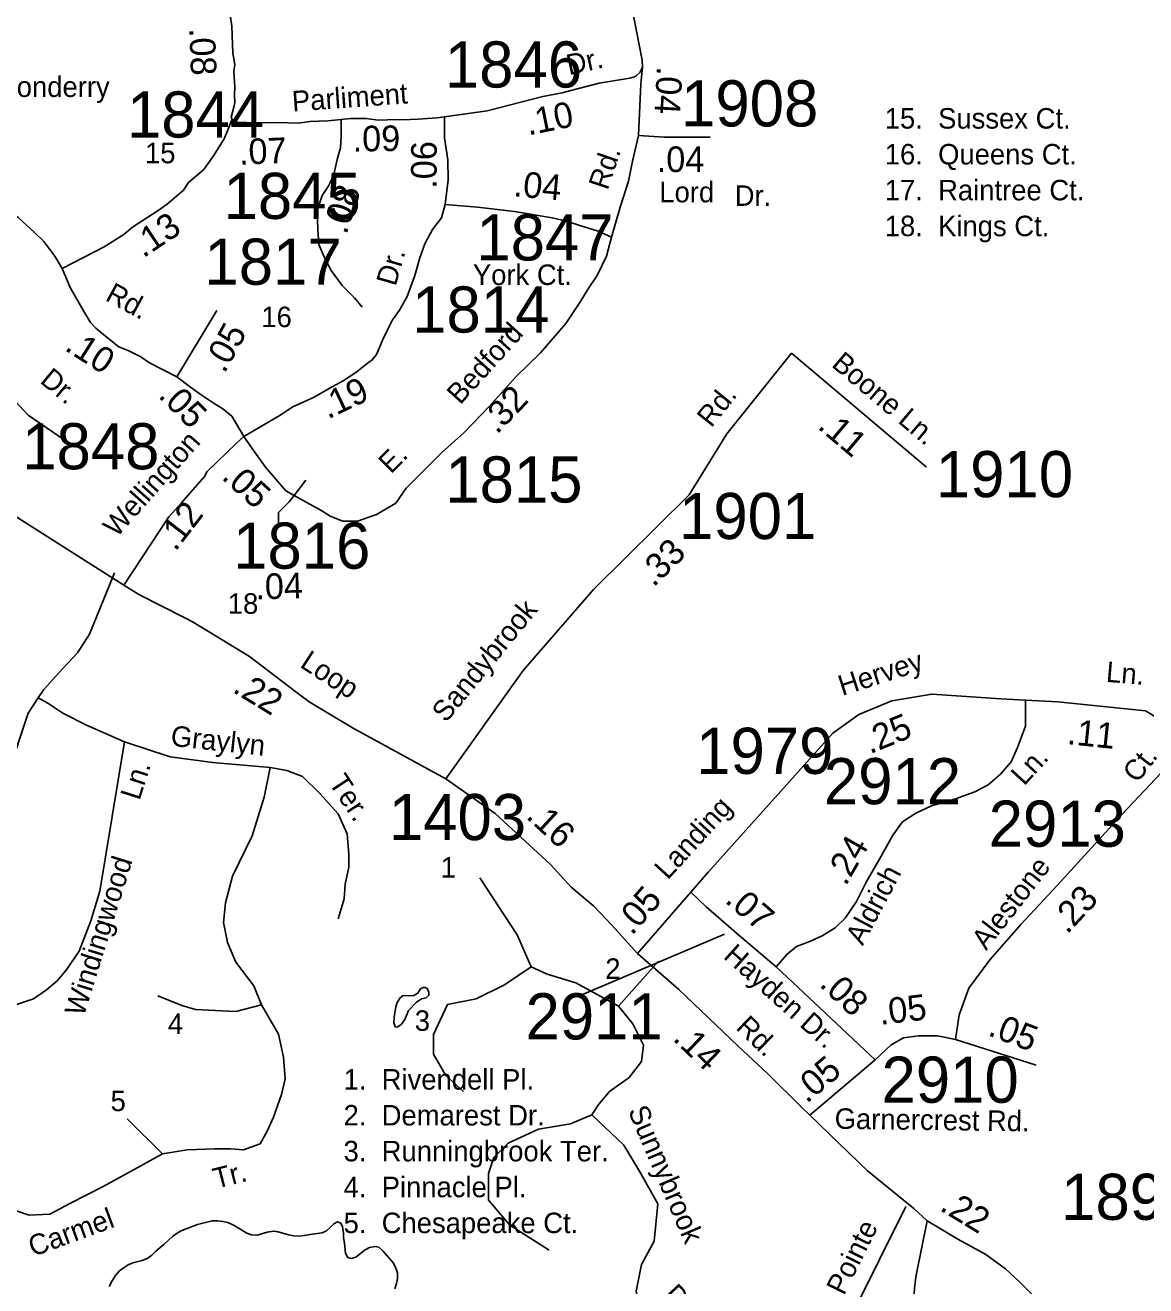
# Model space of a CAD drawing. Extents: x 1945482 to 2853149, y 66427 to 1015778.
# Drawn here: x 2361662 to 2365249, y 186623 to 190657 of the extents above; entities that cross this region are included whole.
import ezdxf

# ---------------------------------------------------------------- set-up
doc = ezdxf.new("R2010")
doc.units = 0
for name, color, linetype in [('Old_Level_10', 7, 'Continuous'), ('Old_Level_11', 7, 'Continuous'), ('Old_Level_17', 7, 'Continuous'), ('Old_Level_32', 7, 'Continuous'), ('Old_Level_35', 7, 'Continuous'), ('Old_Level_60', 7, 'Continuous'), ('Old_Level_8', 7, 'Continuous')]:
    doc.layers.add(name, color=color, linetype=linetype)

msp = doc.modelspace()

# ---------------------------------------------------------------- linework, layer by layer
at = {"layer": 'Old_Level_32'}
for p, q in [((2362147.7, 189532.1), (2362275.3, 189744.8)), ((2361977.5, 188865.7), (2360949.9, 189515.9)), ((2364065.3, 187643.6), (2364382.1, 187346.4)), ((2364639.6, 187411.5), (2364898, 187328.7)), ((2364382.1, 187346.4), (2364173.1, 187169.6))]:
    msp.add_line(p, q, dxfattribs=at)
for points in [[(2363637.4, 190523.4), (2363636.5, 190545.4), (2363611.3, 190676.5), (2363606.1, 190706.3), (2363601.1, 190732.1), (2363593.8, 190763.8), (2363565.6, 190952.2)], [(2362302.6, 190787.2), (2362317.5, 190690.8), (2362322.8, 190654), (2362326.3, 190568.2), (2362333.3, 190531.4), (2362329.8, 190510.3), (2362333.3, 190459.5), (2362331.5, 190435), (2362333.3, 190410.5), (2362329.8, 190394.7), (2362321.2, 190363.2), (2362324.5, 190357.2)], [(2363004, 190363.9), (2363140.7, 190383.7), (2363319, 190428.8), (2363380.5, 190441.2), (2363408.3, 190448.3), (2363499.4, 190472), (2363596.8, 190487.8), (2363612.6, 190492.5), (2363618.4, 190496.7), (2363628.1, 190505.1), (2363630, 190507.2), (2363637.4, 190523.4)], [(2363624.5, 190304.1), (2363632.6, 190470), (2363637.4, 190523.4)], [(2362324.5, 190357.2), (2362298.3, 190293.4), (2362265, 190239.1), (2362233.5, 190195.3), (2362184.4, 190154.3), (2362168.7, 190129.8), (2362116.1, 190084.2), (2362084.6, 190062.1), (2362047.8, 190038.7), (2362005.8, 190010.6), (2361977.8, 189987.8), (2361914.8, 189948.2), (2361780, 189878.4)], [(2362324.5, 190357.2), (2362325.6, 190355.4), (2362342, 190345.6), (2362349, 190345.6), (2362370.1, 190345.6), (2362424.9, 190344.8), (2362468.1, 190345.6), (2362536.4, 190343.9), (2362573.2, 190349.5), (2362631, 190351.2), (2362673.1, 190355.9)], [(2362673.1, 190355.9), (2362673.5, 190304.7), (2362670.9, 190264.7), (2362660.2, 190227.4), (2362649.6, 190179.4), (2362633.6, 190144.7), (2362612.3, 190112.7), (2362596.3, 190064.7), (2362599, 190003.4), (2362601.6, 189955.4), (2362608, 189940.6)], [(2362673.1, 190355.9), (2362702.8, 190358.3), (2362753.6, 190358.3), (2362791.8, 190353.9), (2362821.8, 190355), (2362893.7, 190355.9), (2362919.7, 190356.9), (2362979.6, 190361.3), (2363004, 190363.9)], [(2363005.7, 190083.2), (2363016.2, 190162), (2363014.5, 190226.8), (2363004, 190296.9), (2363004, 190363.9)], [(2362522.7, 189152.4), (2362611.7, 189103.7), (2362638, 189086.2), (2362678.3, 189070.4), (2362725.5, 189070.4), (2362786.8, 189091.4), (2362848.1, 189128.2), (2362881.4, 189175.5), (2362925.2, 189219.3), (2362994.8, 189289.2), (2363067, 189354.3), (2363146.6, 189436.6), (2363233.6, 189532.7), (2363311.7, 189608.6), (2363392.1, 189702.4), (2363437.6, 189770.1), (2363463.5, 189814.1), (2363492.8, 189856.8), (2363522.1, 189918.1), (2363538.1, 189979.4), (2363566, 190075.4), (2363592.7, 190158.1), (2363606, 190222), (2363624.5, 190304.1)], [(2363624.5, 190304.1), (2363707.2, 190299.4), (2363853.8, 190299.4)], [(2361320.9, 190149.2), (2361425.5, 190126.8), (2361513.7, 190098.9), (2361541.8, 190091.2), (2361599.5, 190071.9), (2361639.8, 190042.2), (2361690.6, 189994.9), (2361722.1, 189965.1), (2361757.1, 189917.8), (2361780, 189878.4)], [(2362361.9, 189340.6), (2362475.1, 189407.5), (2362518.9, 189435.6), (2362587.2, 189467.1), (2362634.5, 189495.1), (2362680, 189519.7), (2362720.3, 189545.9), (2362760.6, 189577.5), (2362772.8, 189586.2), (2362786.8, 189603.8), (2362806.1, 189651.1), (2362827.1, 189693.1), (2362837.6, 189714.2), (2362860.4, 189745.7), (2362884.9, 189789.5), (2362909.3, 189856.8), (2362925.3, 189912.8), (2362941.3, 189958.1), (2362965.3, 190003.4), (2362994.6, 190040.7), (2363005.7, 190083.2)], [(2363005.7, 190083.2), (2363109.1, 190075.4), (2363228.3, 190060.8), (2363228.5, 190060.8)], [(2361780, 189878.4), (2361806.2, 189817.9), (2361851.7, 189737.6), (2361871, 189705.7), (2361888.5, 189688.2), (2361925.3, 189657), (2361962, 189628.6), (2361995.3, 189614.6), (2362032.1, 189595.7), (2362060.1, 189576.4), (2362147.7, 189532.1)], [(2361295.5, 189840.3), (2361307.3, 189785.5), (2361353, 189703.5), (2361416.6, 189656.6), (2361474.6, 189608.6), (2361543.8, 189546.1), (2361671.1, 189409.8), (2361820.6, 189307.1)], [(2363007.9, 188245.7), (2363255.9, 188592.3), (2363481.4, 188851.4), (2363787.2, 189154.3), (2363907.2, 189350), (2364114.8, 189608.3)], [(2364114.8, 189608.3), (2364546.9, 189243.2)], [(2362147.7, 189532.1), (2362191.4, 189499.3), (2362224.7, 189474.8), (2362266.7, 189446.8), (2362294.8, 189429.2), (2362322.8, 189405.8), (2362361.9, 189340.6)], [(2361977.5, 188865.7), (2362122, 189083.7), (2362162.1, 189128.4), (2362235.8, 189213.3), (2362244.7, 189228.9), (2362338.5, 189319.9), (2362361.9, 189340.6)], [(2362361.9, 189340.6), (2362396.3, 189291.9), (2362431.3, 189242.8), (2362496.1, 189166.8), (2362522.7, 189152.4)], [(2362522.7, 189152.4), (2362507.2, 189132.2), (2362472.6, 189097.6), (2362472.6, 189062.9)], [(2363007.9, 188245.7), (2362709, 188409.2), (2362570.6, 188491.8), (2362523.8, 188527.6), (2362379.7, 188636.9), (2362199.7, 188746.8), (2362172.7, 188760.7), (2362026, 188835.8), (2361977.5, 188865.7)], [(2363792.7, 187883.4), (2363848.8, 187947.8), (2364246.6, 188391.8), (2364330.4, 188451.3), (2364436, 188494.7), (2364563.7, 188516.9), (2364784.8, 188501.7), (2364863.1, 188497.3)], [(2364065.3, 187643.6), (2364099.3, 187683.3), (2364130.4, 187708.7), (2364175.6, 187725.7), (2364212.4, 187742.7), (2364254.8, 187768.2), (2364286, 187799.3), (2364322.7, 187853.1), (2364353.9, 187915.4), (2364396.3, 187989), (2364438.7, 188065.4), (2364469.8, 188107.8), (2364512.3, 188136.2), (2364563.2, 188158.8), (2364639.6, 188181.4), (2364701.8, 188204.1), (2364744.2, 188226.7), (2364783.8, 188260.7), (2364817.8, 188300.3), (2364837.6, 188345.6), (2364863.1, 188413.6), (2364863.1, 188453.2), (2364863.1, 188497.3)], [(2364863.1, 188497.3), (2364967.1, 188491.6), (2365247.2, 188462.9), (2365334.2, 188410.7), (2365383.8, 188356.9)], [(2364639.6, 187411.5), (2364650.9, 187490.8), (2364682, 187575.7), (2364749.9, 187666.3), (2364848.9, 187779.5), (2364964.9, 187904), (2365174.2, 188133.3), (2365383.8, 188356.9)], [(2363621.4, 187686.9), (2363539.5, 187777.1), (2363481.6, 187837.9), (2363409.3, 187898.7), (2363342.8, 187971), (2363166.6, 188134.5), (2363007.9, 188245.7)], [(2363621.4, 187686.9), (2363792.7, 187883.4)], [(2363792.7, 187883.4), (2363841.8, 187836.1), (2363946.5, 187745.5), (2364065.3, 187643.6)], [(2364173.1, 187169.6), (2364145.5, 187196.3), (2364037.3, 187302.1), (2363943.6, 187389.8), (2363753.5, 187571.6), (2363621.4, 187686.9)], [(2364382.1, 187346.4), (2364433.1, 187394.5), (2364472.7, 187417.2), (2364520.8, 187422.8), (2364581.5, 187423.3), (2364639.6, 187411.5)], [(2365032.2, 186392.5), (2364951.2, 186531), (2364880.4, 186599.8), (2364844.2, 186635.6), (2364799.7, 186677.3), (2364736.5, 186723.6), (2364646.9, 186771.9), (2364588.7, 186807.4), (2364548.4, 186831), (2364506.6, 186870.3), (2364357.8, 186990.7), (2364173.1, 187169.6)]]:
    msp.add_lwpolyline(points, dxfattribs=at)
at = {"layer": 'Old_Level_35'}
msp.add_line((2364480.1, 186876.5), (2364242, 186398.4), dxfattribs=at)
for points in [[(2363538.1, 189979.4), (2363495.4, 189998.1), (2363436.8, 190016.8), (2363394.2, 190030.1), (2363348.9, 190040.7), (2363228.5, 190060.8)], [(2362608, 189940.6), (2362617.6, 189918.1), (2362641.6, 189872.8), (2362676.2, 189824.8), (2362716.2, 189784.8), (2362740.2, 189755.5)], [(2362560.5, 189201.6), (2362522.7, 189152.4)], [(2361703.9, 188504.4), (2361722, 188531.6), (2361769.4, 188585.3), (2361829.4, 188648.6), (2361867.3, 188708.6), (2361948.3, 188904.5)], [(2361605.1, 188256.5), (2361671.4, 188455.7), (2361703.9, 188504.4)], [(2361979.5, 188364), (2361857.9, 188417.7), (2361782, 188455.7), (2361734.6, 188487.3), (2361703.9, 188504.4)], [(2361597.2, 187510.2), (2361688.8, 187541.8), (2361729.9, 187570.3), (2361764.6, 187598.7), (2361793.1, 187633.5), (2361834.2, 187693.6), (2361872.1, 187791.6), (2361900.5, 187886.5), (2361979.5, 188364)], [(2361979.5, 188364), (2362126.4, 188316.5), (2362262.3, 188297.6), (2362445.6, 188281.8)], [(2362445.6, 188281.8), (2362426.6, 188186.9), (2362388.7, 188063.6), (2362325.5, 187933.9), (2362303.4, 187848.5), (2362297.1, 187785.3), (2362309.7, 187722.1), (2362336.6, 187658.8), (2362393.4, 187582.9), (2362418.7, 187522.8)], [(2362445.6, 188281.8), (2362499.3, 188272.3), (2362549.8, 188253.3), (2362603.6, 188199.5), (2362663.6, 188133.1), (2362692, 188069.9), (2362698.3, 188003.5), (2362698.3, 187962.4), (2362685.7, 187908.6), (2362682.5, 187861.2), (2362663.6, 187797.9)], [(2363281.8, 187643.6), (2363236.2, 187746.2), (2363116.6, 187928.6)], [(2363560.9, 187518.2), (2363424.2, 187592.3), (2363333.1, 187620.8), (2363281.8, 187643.6), (2363196.3, 187586.6), (2363105.2, 187541), (2363014, 187523.9), (2362968.4, 187426.9), (2362968.4, 187364.2), (2363008.3, 187295.8), (2363065.3, 187244.5)], [(2363689.4, 187661.8), (2363560.9, 187518.2), (2363606.5, 187461.1), (2363640.7, 187392.7), (2363635, 187341.4), (2363595.1, 187290.1), (2363532.5, 187244.5), (2363498.3, 187204.6), (2363475.5, 187170.4), (2363407.1, 187141.9), (2363304.6, 187124.8), (2363207.7, 187079.2), (2363162.1, 187033.6), (2363145.1, 186982.3), (2363145.1, 186896.7), (2363213.4, 186816.9), (2363338.8, 186737.1)], [(2362418.7, 187522.8), (2362336.6, 187500.7), (2362270.2, 187503.9), (2362207, 187507), (2362162.8, 187519.7), (2362086.9, 187551.3)], [(2362418.7, 187522.8), (2362472.4, 187428), (2362488.2, 187355.2), (2362494.5, 187285.7), (2362481.9, 187235.1), (2362456.6, 187162.4), (2362436.1, 187118.1)], [(2362101.2, 187045.4), (2361988.6, 187157.3)], [(2363475.5, 187170.4), (2363578, 187073.5), (2363629.3, 186988), (2363686.3, 186885.3), (2363674.9, 186765.6), (2363635, 186691.5), (2363617.9, 186606), (2363623.6, 186571.8), (2363635, 186549), (2363669.2, 186520.5), (2363714.8, 186463.5), (2363743.2, 186406.5), (2363760.3, 186383.6)], [(2361504, 186935.8), (2361608.2, 186871.4), (2361674.6, 186849.3), (2361740.9, 186852.5), (2361807.3, 186887.2), (2361911.6, 186941), (2362031.6, 187007.4), (2362101.2, 187045.4), (2362180.2, 187058), (2362268.6, 187061.2), (2362319.2, 187061.2), (2362360.3, 187058), (2362414, 187077), (2362436.1, 187118.1)], [(2364548.4, 186831), (2364514.8, 186662.8), (2364511.6, 186642.6), (2364508.7, 186614.5), (2364506, 186582.4), (2364503.6, 186542.3), (2364504, 186532.3), (2364503.8, 186486.3), (2364505.2, 186452.3), (2364508.9, 186408.4), (2364511.8, 186386.5), (2364515.8, 186334.7), (2364518.5, 186316.8), (2364527, 186255.1), (2364527.9, 186233.1), (2364527.5, 186191.1), (2364524.9, 186157), (2364525, 186155), (2364518.3, 186130.9)]]:
    msp.add_lwpolyline(points, dxfattribs=at)
at = {"layer": 'Old_Level_60'}
for points in [[(2362847.2, 187450.9), (2362842, 187465.2), (2362843, 187481.8), (2362845, 187496.9), (2362848.2, 187515.4), (2362852.7, 187529.8), (2362862, 187545.1), (2362872.2, 187552.3), (2362890, 187551.4), (2362905.5, 187552.4), (2362918.2, 187560), (2362927, 187573), (2362937.5, 187579.1), (2362947.2, 187575.7), (2362954, 187563.8), (2362953.5, 187553.5), (2362945, 187544.9), (2362930, 187541.5), (2362914.7, 187531.2), (2362889.2, 187504.7), (2362876.5, 187475.7), (2362866.7, 187460.8), (2362854.5, 187451.6), (2362847.2, 187450.9)], [(2361931, 186621.2), (2361940.5, 186639.4), (2361951.5, 186655.9), (2361963.5, 186670.8), (2361975.5, 186679.9), (2361991.2, 186690.2), (2362006.5, 186696.4), (2362036.5, 186703.7), (2362054.5, 186711.7), (2362067, 186721.2), (2362080.2, 186734.2), (2362106.5, 186756.4), (2362133.7, 186781.3), (2362148, 186791.9), (2362163.7, 186800.6), (2362213.2, 186819.4), (2362260.7, 186830.6), (2362277, 186831.3), (2362294.7, 186829.4), (2362310.2, 186825.8), (2362328.2, 186817.1), (2362341.7, 186809.5), (2362371, 186791.2), (2362386.7, 186786.3), (2362404, 186785.6), (2362436.7, 186794.8), (2362456.5, 186798), (2362471.7, 186795.7), (2362505.2, 186785.9), (2362521.7, 186783.5), (2362538, 186782.2), (2362555.2, 186783.6), (2362574, 186787.3), (2362612.2, 186792.2), (2362626.2, 186798.8), (2362639.2, 186810.4), (2362650, 186821.8), (2362662, 186827.9), (2362671.7, 186823.5), (2362677.5, 186811.4), (2362680.7, 186793), (2362681, 186777.7)], [(2362681, 186777.7), (2362683.5, 186759.9), (2362686.7, 186726), (2362695, 186713.4), (2362705.7, 186710.8), (2362720.5, 186715.1), (2362734.7, 186726.8), (2362750, 186737.9), (2362764, 186745.3), (2362781.2, 186749), (2362793.5, 186746.6), (2362807.5, 186734.3), (2362841, 186695.2), (2362848.7, 186679.6), (2362853.2, 186664.3), (2362854, 186646.4), (2362850.5, 186630), (2362845, 186613.1)]]:
    msp.add_lwpolyline(points, dxfattribs=at)
at = {"layer": 'Old_Level_8'}
msp.add_lwpolyline([(2363900.1, 187748.4), (2363443.8, 187554.1)], dxfattribs=at)

# ---------------------------------------------------------------- texts
at = {"layer": 'Old_Level_10'}
for s, height, rotation, p in [('Graylyn', 65.62, 353.8385, (2362125.5, 188351.6)), ('Ln.', 65.62, 72.2434, (2362027.6, 188173.9)), ('Ter.', 65.62, 303.4918, (2362631.2, 188233.2)), ('Windingwood', 65.617, 72.6797, (2361849.4, 187482.2)), ('Sunnybrook', 65.62, 293.1615, (2363590.4, 187183.5)), ('Tr.', 65.62, 14.2356, (2362272.6, 186933.2)), ('Carmel', 65.62, 20.099, (2361686.8, 186715.5)), ('Pointe', 65.62, 63.5192, (2364282.2, 186589.6)), ('Dr.', 65.62, 313.6027, (2363701.3, 186590.4))]:
    msp.add_text(s, height=height, rotation=rotation, dxfattribs=at).set_placement(p)
for s, height, p in [('1', 65.6, (2362991.7, 187929.6)), ('2', 65.6, (2363518.7, 187605.3)), ('4', 65.6, (2362118.6, 187429)), ('3', 65.6, (2362908.8, 187439)), ('1.  Rivendell Pl.', 65.617, (2362681, 187251)), ('5', 65.6, (2361935.2, 187182.1)), ('2.  Demarest Dr.', 65.617, (2362681, 187136.2)), ('3.  Runningbrook Ter.', 65.617, (2362681, 187021.4)), ('4.  Pinnacle Pl.', 65.617, (2362681, 186906.6)), ('5.  Chesapeake Ct.', 65.617, (2362681, 186791.7))]:
    msp.add_text(s, height=height, dxfattribs=at).set_placement(p)
at = {"layer": 'Old_Level_11'}
for s, height, rotation, p in [('Dr.', 65.62, 12.4315, (2363402.4, 190497.3)), ('Parliment', 65.62, 4.0323, (2362518, 190381)), ('15', 65.62, 359.8421, (2362045.4, 190215.8)), ('Rd.', 65.62, 71.4216, (2363525.9, 190126.8)), ('Dr.', 65.62, 74.0651, (2362847.5, 189819.6)), ('Rd.', 65.62, 331.3729, (2361914.8, 189778.6)), ('16', 65.62, 359.8421, (2362417.6, 189691.3)), ('Bedford', 65.62, 47.9357, (2363054.1, 189440.3)), ('Boone Ln.', 65.62, 319.8081, (2364239.6, 189567.3)), ('Dr.', 65.62, 320.2951, (2361706, 189515.2)), ('Rd.', 65.62, 51.2107, (2363857.7, 189366.9)), ('Wellington', 65.62, 48.3976, (2361954.6, 189015.4)), ('E.', 65.62, 45.0501, (2362832.5, 189219)), ('18', 65.62, 359.8421, (2362310.4, 188774)), ('Sandybrook', 65.62, 50.727, (2363008.7, 188422.9)), ('Loop', 65.62, 326.8918, (2362538, 188605.5)), ('Hervey', 65.62, 17.8384, (2364276.9, 188510.4)), ('Ln.', 65.62, 355.2329, (2365119.6, 188556.1)), ('Ln.', 65.62, 47.4288, (2364859, 188220.8)), ('Ct.', 65.62, 52.1411, (2365221.3, 188229.1)), ('Landing', 65.62, 47.6978, (2363718.3, 187920)), ('Aldrich', 65.62, 62.013, (2364342.4, 187709.3)), ('Alestone', 65.62, 52.1411, (2364737.6, 187694)), ('Hayden Dr.', 65.62, 318.2411, (2363893.7, 187673.8)), ('Rd.', 65.62, 316.1436, (2363933.3, 187446.5)), ('Garnercrest Rd.', 65.617, 359.2144, (2364252.3, 187125.8))]:
    msp.add_text(s, height=height, rotation=rotation, dxfattribs=at).set_placement(p)
for s, height, p in [('Londonderry ', 65.617, (2361439.7, 190427.7)), ('15.  Sussex Ct.', 65.617, (2364413.1, 190326.5)), ('16.  Queens Ct.', 65.617, (2364413.1, 190211.7)), ('Lord', 65.62, (2363691.5, 190090.7)), ('Dr.', 65.62, (2363932.8, 190079.3)), ('17.  Raintree Ct.', 65.617, (2364413.1, 190096.9)), ('18.  Kings Ct.', 65.617, (2364413.1, 189982.1)), ('York Ct.', 65.62, (2363094.9, 189826))]:
    msp.add_text(s, height=height, dxfattribs=at).set_placement(p)
at = {"layer": 'Old_Level_17'}
for s, rotation, p in [('.08', 272.2701, (2362186.9, 190647.2)), ('.04', 266.9801, (2363684.2, 190526.7)), ('.10', 11.4338, (2363272.3, 190304.3)), ('.09', 0.6788, (2362710.4, 190253)), ('.07', 2.2713, (2362347.7, 190210.7)), ('.06', 89.8081, (2362978.8, 190133.7)), ('.04', 354.8016, (2363222.7, 190110.3)), ('.08', 72.0636, (2362689.8, 189984.6)), ('.13', 33.708, (2362040.1, 189910.9)), ('.05', 61.0372, (2362299.7, 189540.4)), ('.10', 327.5109, (2361784.8, 189619.3)), ('.19', 25.4785, (2362630.7, 189395.3)), ('.05', 314.9794, (2362085.1, 189469.1)), ('.32', 45.9294, (2363171.4, 189345.7)), ('.11', 319.8081, (2364194.7, 189369)), ('.05', 317.7064, (2362287.3, 189207.9)), ('.12', 52.302, (2362142.6, 188971.1)), ('.33', 44.7225, (2363673.3, 188856.8)), ('.04', 1.4848, (2362399.5, 188819.5)), ('.22', 328.5962, (2362322.4, 188525.3)), ('.25', 22.3182, (2364365.5, 188323.9)), ('.11', 354.1494, (2364994.6, 188356.8)), ('.16', 317.4185, (2363261.8, 188122)), ('.24', 60.0338, (2364288.3, 187900.1)), ('.05', 48.9227, (2363603.9, 187741.7)), ('.07', 319.127, (2363898.1, 187852.5)), ('.23', 47.0393, (2364996.8, 187745.8)), ('.08', 316.8299, (2364200.5, 187584.3)), ('.05', 6.7138, (2364399, 187458.1)), ('.05', 339.0454, (2364739.9, 187425.8)), ('.14', 316.2698, (2363731.5, 187411.1)), ('.05', 40.2233, (2364163.1, 187204.6)), ('.22', 328.6269, (2364585.7, 186866.8))]:
    msp.add_text(s, height=82.02, rotation=rotation, dxfattribs=at).set_placement(p)
msp.add_text('.04', height=82.02, dxfattribs=at).set_placement((2363683.2, 190187.4))
at = {"layer": 'Old_Level_8'}
for s, p in [('1846', (2363005.1, 190457.9)), ('1908', (2363761.2, 190333.4)), ('1844', (2361987.5, 190297.8)), ('1845', (2362296.8, 190037.4)), ('1847', (2363106, 189904.4)), ('1817', (2362235.6, 189826.9)), ('1814', (2362900.5, 189673.7)), ('1848', (2361652.4, 189236.1)), ('1910', (2364576.6, 189146.9)), ('1815', (2363006.5, 189129.8)), ('1901', (2363754.8, 189012.9)), ('1816', (2362327.5, 188918.1)), ('1979', (2363809.6, 188261.4)), ('2912', (2364218.2, 188164.3)), ('1403', (2362826, 188049.4)), ('2913', (2364745.7, 188028.3)), ('2911', (2363263.3, 187411.6)), ('2910', (2364402.7, 187209)), ('1899', (2364977.6, 186834.1))]:
    msp.add_text(s, height=147.64, dxfattribs=at).set_placement(p)

doc.saveas('drawing.dxf')
